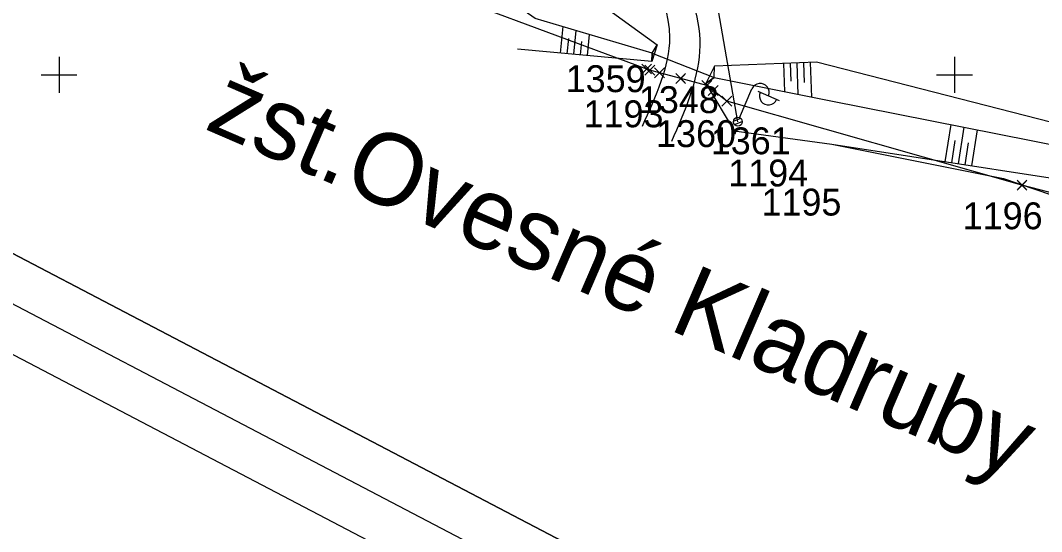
# Model space of a CAD drawing. Extents: x -866402 to -860377, y -1041908 to -1038598.
# Drawn here: x -861004.3 to -860890.3, y -1040251 to -1040193.9 of the extents above; entities that cross this region are included whole.
import ezdxf

# ---------------------------------------------------------------- set-up
doc = ezdxf.new("R2010")
doc.units = 0
for name, color, linetype in [('SZDC', 7, 'Continuous'), ('Vrstva 1', 7, 'Continuous'), ('Vrstva 17', 7, 'Continuous'), ('Vrstva 19', 7, 'Continuous'), ('Vrstva 23', 7, 'Continuous'), ('Vrstva 25', 7, 'Continuous'), ('Vrstva 48', 7, 'Continuous'), ('Vrstva 49', 7, 'Continuous'), ('Vrstva 5', 7, 'Continuous'), ('Vrstva 51', 7, 'Continuous'), ('Vrstva 60', 7, 'Continuous')]:
    doc.layers.add(name, color=color, linetype=linetype)

msp = doc.modelspace()

# ---------------------------------------------------------------- linework, layer by layer
at = {"layer": 'SZDC'}
msp.add_lwpolyline([(-860816.21, -1040228.33), (-860833.14, -1040231.75), (-860880.51, -1040216.45), (-860888.61, -1040213.32), (-860892.47, -1040212.31), (-860925.42, -1040202.94), (-860926.96, -1040201.74), (-860927.67, -1040201.19), (-860930.58, -1040200.41), (-860932.95, -1040199.77), (-860934.03, -1040199.48), (-860934.38, -1040199.35), (-860964.46, -1040188.16), (-860973.36, -1040180.4), (-860976.51, -1040169.64), (-860977.01, -1040167.94), (-860979.92, -1040156.1), (-861009.68, -1040143.23)], dxfattribs=at)
at = {"layer": 'Vrstva 1'}
for points in [[(-861631.44, -1039903.51), (-860515.05, -1040487.66), (-860377.36, -1040224.52), (-861493.75, -1039640.37)], [(-861491.64, -1039647.11), (-860384.11, -1040226.63), (-860517.16, -1040480.91), (-861624.69, -1039901.4)], [(-861617.95, -1039899.29), (-860700.91, -1040379.13), (-860572.48, -1040133.7), (-861489.53, -1039653.85)], [(-861489.53, -1039653.85), (-860572.48, -1040133.7), (-860700.91, -1040379.13), (-861617.95, -1039899.29)]]:
    msp.add_lwpolyline(points, close=True, dxfattribs=at)
at = {"layer": 'Vrstva 17'}
msp.add_lwpolyline([(-860924.61, -1040206.23), (-860913.71, -1040207.74), (-860894.54, -1040211.58), (-860880.54, -1040216.31), (-860881.86, -1040220.54), (-860872.37, -1040225.02)], dxfattribs=at)
at = {"layer": 'Vrstva 19'}
msp.add_line((-860933.78, -1040197.57), (-860926.85, -1040200.28), dxfattribs=at)
for points in [[(-860933.2, -1040196.66), (-860933.82, -1040198.52), (-860933.78, -1040197.57), (-860933.2, -1040196.66)], [(-860926.8, -1040199.03), (-860927.79, -1040200.95), (-860926.85, -1040200.28), (-860926.8, -1040199.03)]]:
    msp.add_lwpolyline(points, dxfattribs=at)
at = {"layer": 'Vrstva 25'}
for p, q in [((-860924.2, -1040205.23), (-860928.96, -1040177.86)), ((-860924, -1040204.78), (-860922.63, -1040201.56)), ((-860921.98, -1040201.83), (-860919.59, -1040202.86)), ((-860924.7, -1040205.18), (-860923.88, -1040204.85)), ((-860924.59, -1040205.54), (-860923.7, -1040205.19))]:
    msp.add_line(p, q, dxfattribs=at)
msp.add_circle((-860924.2, -1040205.23), 0.5, dxfattribs=at)
msp.add_circle((-860924.2, -1040205.23), 0.5, dxfattribs=at)
for centre, start, end in [((-860921.71, -1040201.95), 336.8171, 156.8171), ((-860920.79, -1040202.36), 156.1145, 337.5197)]:
    msp.add_arc(centre, 1, start, end, dxfattribs=at)
at = {"layer": 'Vrstva 48'}
for p, q in [((-860943.75, -1040194.61), (-860944.03, -1040197.57)), ((-860943.12, -1040195.95), (-860943.28, -1040197.64)), ((-860942.29, -1040195.05), (-860942.54, -1040197.71)), ((-860940.82, -1040195.48), (-860941.04, -1040197.84)), ((-860941.65, -1040196.27), (-860941.79, -1040197.77)), ((-860918.96, -1040201.87), (-860919.07, -1040198.74)), ((-860918.25, -1040200.7), (-860918.33, -1040198.71)), ((-860917.45, -1040202.18), (-860917.58, -1040198.68)), ((-860916.74, -1040200.86), (-860916.83, -1040198.65)), ((-860915.94, -1040202.48), (-860916.08, -1040198.62)), ((-860900.43, -1040205.55), (-860901.07, -1040209.69)), ((-860898.96, -1040205.84), (-860899.59, -1040209.92)), ((-860897.48, -1040206.13), (-860898.1, -1040210.15)), ((-860899.95, -1040207.34), (-860900.33, -1040209.81)), ((-860898.47, -1040207.6), (-860898.84, -1040210.04))]:
    msp.add_line(p, q, dxfattribs=at)
at = {"layer": 'Vrstva 49'}
for p, q in [((-860933.78, -1040197.57), (-860933.2, -1040196.66)), ((-860933.78, -1040197.57), (-860933.82, -1040198.52)), ((-860926.85, -1040200.28), (-860926.8, -1040199.03)), ((-860875.39, -1040208.84), (-860915.43, -1040198.6)), ((-860926.85, -1040200.28), (-860927.79, -1040200.95)), ((-860913.81, -1040202.91), (-860876.03, -1040210.36))]:
    msp.add_line(p, q, dxfattribs=at)
for points in [[(-860951.45, -1040183.68), (-860943.87, -1040188.91), (-860933.2, -1040196.66)], [(-860933.78, -1040197.57), (-860946.82, -1040193.7), (-860954.92, -1040188.05)], [(-860933.82, -1040198.52), (-860948.81, -1040197.12)], [(-860915.43, -1040198.6), (-860926.8, -1040199.03)], [(-860926.85, -1040200.28), (-860913.81, -1040202.91)], [(-860927.79, -1040200.95), (-860924.61, -1040206.23)], [(-860924.61, -1040206.23), (-860913.71, -1040207.74)], [(-860913.71, -1040207.74), (-860877.49, -1040213.33), (-860859.4, -1040218.85)]]:
    msp.add_lwpolyline(points, dxfattribs=at)
at = {"layer": 'Vrstva 5'}
for p, q in [((-861000, -1040198), (-861000, -1040202)), ((-860900, -1040198), (-860900, -1040202)), ((-861002, -1040200), (-860998, -1040200)), ((-860902, -1040200), (-860898, -1040200))]:
    msp.add_line(p, q, dxfattribs=at)
at = {"layer": 'Vrstva 51'}
for points in [[(-860931.57, -1040207.4), (-860928.43, -1040197.38), (-860938.23, -1040177.64)], [(-860939.95, -1040180.98), (-860931.82, -1040195.84), (-860934.9, -1040205.75)]]:
    msp.add_spline(points, degree=3, dxfattribs=at)
at = {"layer": 'Vrstva 60'}
for p, q in [((-860933.93, -1040199.8), (-860934.93, -1040198.8)), ((-860933.93, -1040198.9), (-860934.93, -1040199.9)), ((-860934.83, -1040199.8), (-860933.83, -1040198.8)), ((-860934.83, -1040198.9), (-860933.83, -1040199.9)), ((-860933.58, -1040199.93), (-860934.58, -1040198.93)), ((-860933.58, -1040199.03), (-860934.58, -1040200.03)), ((-860934.48, -1040199.93), (-860933.48, -1040198.93)), ((-860934.48, -1040199.03), (-860933.48, -1040200.03)), ((-860934.38, -1040199.35), (-860934.38, -1040199.35)), ((-860934.03, -1040199.48), (-860934.03, -1040199.48)), ((-860932.5, -1040200.22), (-860933.5, -1040199.22)), ((-860932.5, -1040199.32), (-860933.5, -1040200.32)), ((-860933.4, -1040200.22), (-860932.4, -1040199.22)), ((-860933.4, -1040199.32), (-860932.4, -1040200.32)), ((-860932.95, -1040199.77), (-860932.95, -1040199.77)), ((-860930.13, -1040200.86), (-860931.13, -1040199.86)), ((-860930.13, -1040199.96), (-860931.13, -1040200.96)), ((-860931.03, -1040200.86), (-860930.03, -1040199.86)), ((-860931.03, -1040199.96), (-860930.03, -1040200.96)), ((-860930.58, -1040200.41), (-860930.58, -1040200.41)), ((-860927.22, -1040201.64), (-860928.22, -1040200.64)), ((-860928.12, -1040201.64), (-860927.12, -1040200.64)), ((-860927.22, -1040200.74), (-860928.22, -1040201.74)), ((-860928.12, -1040200.74), (-860927.12, -1040201.74)), ((-860927.67, -1040201.19), (-860927.67, -1040201.19)), ((-860926.51, -1040202.19), (-860927.51, -1040201.19)), ((-860926.51, -1040201.29), (-860927.51, -1040202.29)), ((-860927.41, -1040202.19), (-860926.41, -1040201.19)), ((-860927.41, -1040201.29), (-860926.41, -1040202.29)), ((-860926.96, -1040201.74), (-860926.96, -1040201.74)), ((-860924.97, -1040203.39), (-860925.97, -1040202.39)), ((-860924.97, -1040202.49), (-860925.97, -1040203.49)), ((-860925.87, -1040203.39), (-860924.87, -1040202.39)), ((-860925.87, -1040202.49), (-860924.87, -1040203.49)), ((-860925.42, -1040202.94), (-860925.42, -1040202.94)), ((-860892.02, -1040212.76), (-860893.02, -1040211.76)), ((-860892.02, -1040211.86), (-860893.02, -1040212.86)), ((-860892.92, -1040212.76), (-860891.92, -1040211.76)), ((-860892.92, -1040211.86), (-860891.92, -1040212.86)), ((-860892.47, -1040212.31), (-860892.47, -1040212.31))]:
    msp.add_line(p, q, dxfattribs=at)

# ---------------------------------------------------------------- texts
at = {"layer": 'Vrstva 23'}
msp.add_text('žst.Ovesné Kladruby', height=8, rotation=336.6337, dxfattribs=at).set_placement((-860983.91, -1040205.97))
at = {"layer": 'Vrstva 60'}
for s, p in [('1359', (-860943.42, -1040201.93)), ('1348', (-860935.25, -1040204.27)), ('1193', (-860941.43, -1040205.85)), ('1360', (-860933.33, -1040208.06)), ('1361', (-860927.22, -1040208.86)), ('1194', (-860925.27, -1040212.45)), ('1195', (-860921.56, -1040215.7)), ('1196', (-860899.09, -1040217.23))]:
    msp.add_text(s, height=3, dxfattribs=at).set_placement(p)

doc.saveas('drawing.dxf')
